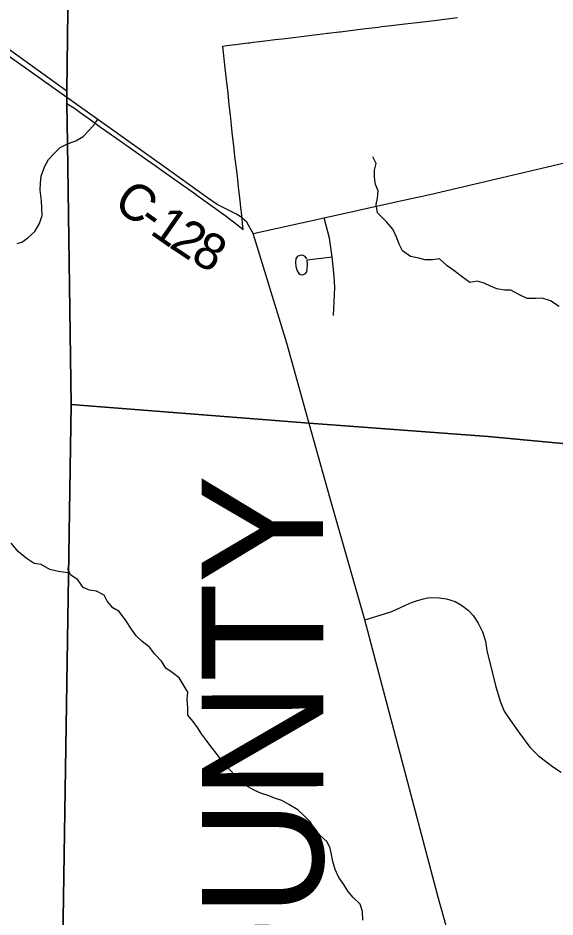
# Model space of a CAD drawing. Extents: x 114604 to 551442, y 316898 to 567001.
# Drawn here: x 157965 to 162389, y 448649 to 456053 of the extents above; entities that cross this region are included whole.
import ezdxf

# ---------------------------------------------------------------- set-up
doc = ezdxf.new("R2010")
doc.units = 0
for name, color, linetype in [('GE_P_Alignment_100_Cardinal_Points', 7, 'Continuous'), ('GE_P_Alignment_100_Distances', 7, 'Continuous'), ('GE_P_Alignment_100_Stations', 7, 'Continuous'), ('GE_P_Alignment_500_Bearings', 7, 'Continuous'), ('GE_P_Alignment_500_Distances', 7, 'Continuous'), ('PM_P_Cells', 7, 'Continuous'), ('PM_P_CL_Double_Solid', 7, 'Continuous'), ('RS_Raster1', 7, 'Continuous')]:
    doc.layers.add(name, color=color, linetype=linetype)

msp = doc.modelspace()

# ---------------------------------------------------------------- linework, layer by layer
at = {"layer": 'GE_P_Alignment_100_Cardinal_Points'}
for points in [[(158373, 455015.1), (158442.3, 455041.1), (158501.1, 455077.3), (158552.9, 455132.6), (158596.5, 455182.3), (158603, 455190.9), (158622.6, 455216.7)], [(157957.8, 454196.7), (157995.6, 454208), (158045.4, 454243.5), (158104.2, 454295.8), (158142.6, 454360.8), (158164.4, 454427.6), (158158, 454547), (158146.2, 454635.8), (158149.5, 454693.2), (158156.5, 454748.8), (158181.9, 454826.7), (158216.6, 454888.1), (158264.4, 454938.4), (158312.2, 454985), (158373, 455015.1)], [(160562.9, 453602.8), (160575.7, 453832.2), (160568.8, 453927.1), (160553.3, 454086), (160531.5, 454238.7), (160486.4, 454405.9)], [(160344.9, 454069.8), (160329.3, 454088.4), (160309.9, 454099.4), (160290.6, 454098), (160273.2, 454092.3), (160263.3, 454086), (160253.4, 454071.6), (160251.2, 454039.2), (160254.5, 454005.6), (160265.3, 453970.2), (160277.3, 453948.5), (160291.7, 453939.6), (160307.9, 453938.1), (160331.5, 453946.4), (160343.8, 453961.5), (160348.1, 453981.4), (160348.4, 454020), (160348.1, 454061.7), (160553.3, 454086)], [(160821.6, 451097.9), (160949.6, 451135.3), (161036.5, 451163.2), (161104.7, 451192.1), (161156.7, 451218.5), (161206.3, 451239.8), (161256, 451256.5), (161304.9, 451270.1), (161337.5, 451276.6), (161368.6, 451279.9), (161433.9, 451278), (161495.4, 451268.4), (161565.6, 451246.3), (161618.6, 451218.7), (161676.5, 451174), (161714.1, 451133.1), (161756.6, 451070.4), (161790.6, 450996.7), (161815.2, 450921.5), (161828.2, 450844.6), (161898, 450555), (161937.8, 450427.7), (161971, 450345.5), (162021.4, 450268.1), (162096.8, 450164.4), (162181.6, 450046.8), (162252.1, 449977.3), (162333.4, 449917.3), (162367.8, 449888), (162438.2, 449843.4)]]:
    msp.add_lwpolyline(points, dxfattribs=at)
at = {"layer": 'GE_P_Alignment_100_Stations'}
msp.add_lwpolyline([(157686.3, 455940.3), (158367.1, 455454), (158367, 455348.9), (158430.1, 455309.4), (158474.7, 455277.7), (158539.1, 455231.4), (158548.4, 455224.7), (158548.5, 455224.7), (158645.5, 455155), (158653.8, 455149.1), (158778.5, 455061), (158918.8, 454962.1), (159024.3, 454887.4), (159093.5, 454838.4), (159209.2, 454756.5), (159302.7, 454690.3), (159413.3, 454612), (159438.4, 454594.2), (159554, 454511.6), (159680.3, 454421.4), (159790.5, 454334.7), (159821.1, 454311.6), (159815.5, 454361.6), (159811.4, 454398.1), (159810.6, 454405), (159808.3, 454425.7), (159803.2, 454469.6), (159791.6, 454572.9), (159781.4, 454662.4), (159771.8, 454746.8), (159764, 454815.4), (159762.1, 454831.3), (159752.4, 454915.7), (159742.6, 455000.2), (159732.9, 455084.6), (159729.9, 455110.8), (159723.7, 455169.1), (159714.7, 455253.6), (159705.6, 455338.2), (159695.4, 455434.2), (159695.1, 455436.8), (159685.5, 455520.8), (159671.9, 455640), (159651.1, 455821.5), (159682.4, 455825.3), (159730.6, 455831.2), (159759.2, 455834.7), (159858, 455846.8), (159863.9, 455847.5), (159867.9, 455848), (159873.8, 455848.8), (159903, 455852.3), (159976.1, 455861.3), (159977.5, 455861.4), (159999.3, 455864.1), (160083.6, 455874.4), (160168, 455884.8), (160191.8, 455887.7), (160252.3, 455895.1), (160299.6, 455900.8), (160341.7, 455906), (160405.6, 455913.8), (160431, 455916.9), (160514.1, 455927.1), (160520.3, 455927.8), (160609.8, 455938.8), (160617.8, 455939.8), (160723, 455952.6), (160741.8, 455954.9), (160829.9, 455965.7), (160934.4, 455978.5), (160959.9, 455981.6), (161038.4, 455991.1), (161150.4, 456004.6), (161252.2, 456016.8), (161371.4, 456030.4), (161414.8, 456035.3), (161478.6, 456043.2), (161585.8, 456056.6)], dxfattribs=at)
at = {"layer": 'GE_P_Alignment_500_Bearings'}
for points in [[(158367.6, 455397.8), (157738.3, 455843.4), (157641.5, 455924.6), (157577.9, 455992.9), (157523.9, 456065.3), (157493.4, 456117.1), (157467.2, 456182.9), (157444.9, 456251.7), (157432.9, 456301.2), (157424.4, 456349.4), (157391.8, 456602.7), (157302.2, 457384.2), (157242.3, 457899.2), (157181.9, 458436.4), (157135.5, 458838), (156987.4, 460054.6), (156984, 460075.8)], [(159811.2, 454405.4), (159807.4, 454408.7), (159759.2, 454440.5), (159697.9, 454470.1), (159659.7, 454489.8), (159606.5, 454517.5), (159525, 454572), (159204.9, 454803), (158622.6, 455216.7), (158367.6, 455397.8)], [(159901.6, 454277.3), (160486.4, 454405.9), (161053.7, 454533.7), (161357.9, 454598.4), (161721, 454684.9), (162841.2, 454947.7), (163346.5, 455074.5), (163365.7, 455080.7)], [(159901.6, 454277.3), (159848.8, 454372), (159811.2, 454405.4)], [(160363.5, 452712.2), (160178.2, 453374), (159901.6, 454277.3)], [(162006.8, 444835.8), (162059.5, 445175.7), (162068.8, 445271.6), (162059.4, 445343.5), (162044.2, 445408), (161742.7, 446473.8), (161545.3, 447103.8), (161446.2, 447434.1), (161432.5, 447497.8), (161422.7, 447558.9), (161418.3, 447624.1), (161420.6, 447673.3), (161462.9, 447893), (161500.4, 448042.2), (161537.5, 448242), (161539.6, 448313.8), (161532.3, 448413.5), (161515.8, 448487.9), (161429.7, 448802.4), (160913.1, 450753.9), (160821.6, 451097.9), (160537.6, 452096.7), (160363.5, 452712.2)]]:
    msp.add_lwpolyline(points, dxfattribs=at)
at = {"layer": 'GE_P_Alignment_500_Distances'}
for points in [[(144312.2, 469982.2), (148337.1, 470658.6), (149799.6, 470908.6), (149663.7, 471941.6), (149689.2, 471942.5), (150808.2, 472068.2), (155059.5, 472565.7), (158050.7, 472860.5), (158109.6, 471910), (158204.2, 467282.5), (158244.8, 464651.1), (158289.2, 461470.7), (158298.4, 460814.5), (158309.6, 459056.8), (158310.2, 458625), (158367.1, 458020), (158383.2, 457785.9), (158395, 457644.1), (158367.1, 455454), (158366.4, 455400.6), (158367, 455348.9), (158371.8, 455017.9), (158404.1, 452870.8), (158333.6, 448459.5)], [(170446.5, 451909.5), (169613.4, 451967.6), (169197.8, 451994.5), (168830.9, 452018.8), (168049.8, 452072), (167764.7, 452088.4), (167684.2, 452099.7), (167590.5, 452084.6), (167503.6, 452041.5), (165372, 452326.8), (163617.5, 452463.1), (163211.6, 452477.1), (161836.9, 452606), (160362.3, 452715), (158404.1, 452870.8), (158371.8, 455017.9), (158367, 455348.9), (158366.4, 455400.6), (158367.1, 455454), (158395, 457644.1)], [(158333.6, 448459.5), (158404.1, 452870.8), (160362.3, 452715), (161836.9, 452606), (163211.6, 452477.1), (163617.5, 452463.1), (165372, 452326.8), (167503.6, 452041.5), (167590.5, 452084.6), (167684.2, 452099.7), (167764.7, 452088.4), (168049.8, 452072), (168830.9, 452018.8), (169197.8, 451994.5), (169613.4, 451967.6), (170446.5, 451909.5), (171021.2, 451864.1), (172371.6, 451741.9), (172784.1, 451747.3), (175244.6, 451642.6), (176495.7, 451600.3), (177080.5, 451574.7), (178654.1, 451485.6), (180912.9, 451416.4)]]:
    msp.add_lwpolyline(points, dxfattribs=at)
at = {"layer": 'PM_P_Cells'}
for points in [[(162422.5, 453678), (162352.1, 453723.8), (162283.8, 453745.6), (162231.7, 453743.4), (162159.6, 453743.1), (162095.3, 453772.9), (162024.9, 453810.7), (161972.8, 453810.4), (161910.6, 453822.2), (161858.4, 453844), (161804.2, 453867.9), (161748, 453885.7), (161687.9, 453875.4), (161625.6, 453917.2), (161555.2, 453973.1), (161500.9, 454010.9), (161436.5, 454068.8), (161380.4, 454062.5), (161318.2, 454062.3), (161268.1, 454074.1), (161197.8, 454089.8), (161133.5, 454135.7), (161105.2, 454189.7), (161084.9, 454241.7), (161052.5, 454313.8), (161000.1, 454373.7), (160927.6, 454447.6), (160915.3, 454517.7), (160925.1, 454567.8), (160930.8, 454630), (160910.5, 454682.1), (160902.2, 454742.2), (160902, 454798.3), (160915.8, 454854.5), (160887.5, 454910.5)], [(158375.2, 451484.8), (158297.1, 451494.4), (158226.8, 451512), (158154.5, 451551.8), (158098.3, 451561.5), (158032, 451603.2), (157967.6, 451657), (157907.1, 451728.9)], [(160804.9, 448623.9), (160802.2, 448694.2), (160783.3, 448754.8), (160726.2, 448810), (160681.2, 448863.1), (160648.1, 448915.9), (160607.1, 448974.9), (160578.3, 449041.7), (160557.5, 449106.3), (160548.6, 449164.7), (160535.5, 449215.1), (160510.4, 449267.8), (160457.3, 449318.9), (160410.2, 449374), (160371.3, 449433), (160320.2, 449486.2), (160268.9, 449531.3), (160195.7, 449576.9), (160138.2, 449608.1), (160078.5, 449629.3), (160026.8, 449650.4), (159971, 449667.5), (159911.4, 449692.7), (159855.9, 449723.9), (159794.9, 449781.3), (159739.6, 449828.5), (159692.6, 449881.6), (159645.4, 449932.7), (159608.4, 449985.6), (159555.5, 450050.8), (159518.4, 450101.7), (159475.4, 450158.7), (159442.3, 450209.5), (159407.2, 450260.4), (159364, 450311.4), (159363.2, 450371.6), (159358.5, 450443.9), (159363.6, 450500), (159330.6, 450556.9), (159291.7, 450619.8), (159234.4, 450663.1), (159183, 450698.2), (159146, 450755.1), (159091, 450814.4), (159048, 450871.4), (158988.8, 450918.7), (158937.6, 450965.9), (158900.5, 451020.7), (158851.8, 451091.9), (158797.1, 451165.2), (158745.5, 451194.3), (158698.5, 451249.4), (158675.4, 451300), (158611.9, 451333.4), (158553.9, 451340.5), (158502.2, 451361.6), (158457.4, 451424.7), (158398.1, 451468), (158375.3, 451516)]]:
    msp.add_lwpolyline(points, dxfattribs=at)
at = {"layer": 'RS_Raster1'}
for points in [[(157971.2, 479550), (158050.7, 472860.5), (158109.6, 471910), (158204.2, 467282.5), (158244.8, 464651.1), (158289.2, 461470.7), (158298.4, 460814.5), (158309.6, 459056.8), (158310.2, 458625), (158367.1, 458020), (158383.2, 457785.9), (158395, 457644.1), (158367.1, 455454), (158366.4, 455400.6), (158367, 455348.9), (158371.8, 455017.9), (158404.1, 452870.8), (158333.6, 448459.5)], [(170446.5, 451909.5), (169613.4, 451967.6), (169197.8, 451994.5), (168830.9, 452018.8), (168049.8, 452072), (167764.7, 452088.4), (167684.2, 452099.7), (167590.5, 452084.6), (167503.6, 452041.5), (165372, 452326.8), (163617.5, 452463.1), (163211.6, 452477.1), (161836.9, 452606), (160362.3, 452715), (158404.1, 452870.8), (158371.8, 455017.9), (158367, 455348.9), (158366.4, 455400.6), (158367.1, 455454), (158395, 457644.1)], [(158333.6, 448459.5), (158404.1, 452870.8), (160362.3, 452715), (161836.9, 452606), (163211.6, 452477.1), (163617.5, 452463.1), (165372, 452326.8), (167503.6, 452041.5), (167590.5, 452084.6), (167684.2, 452099.7), (167764.7, 452088.4), (168049.8, 452072), (168830.9, 452018.8), (169197.8, 451994.5), (169613.4, 451967.6), (170446.5, 451909.5), (171021.2, 451864.1), (172371.6, 451741.9), (172784.1, 451747.3), (175244.6, 451642.6), (176495.7, 451600.3), (177080.5, 451574.7), (178654.1, 451485.6), (180912.9, 451416.4)]]:
    msp.add_lwpolyline(points, dxfattribs=at)

# ---------------------------------------------------------------- texts
at = {"layer": 'GE_P_Alignment_100_Distances'}
msp.add_text('FRANKLIN COUNTY', height=1000.026, rotation=90.0234, dxfattribs=at).set_placement((160483.5, 439660.8))
at = {"layer": 'PM_P_CL_Double_Solid'}
for s, rotation, p in [('C', 324.21758, (158737.8, 454499.7)), ('-', 324.42058, (158938.7, 454355)), ('1', 325.07019, (159041.9, 454281.2)), ('2', 326.64645, (159200.9, 454170.3)), ('8', 330.88264, (159376, 454056.1))]:
    msp.add_text(s, height=300, rotation=rotation, dxfattribs=at).set_placement(p)

doc.saveas('drawing.dxf')
